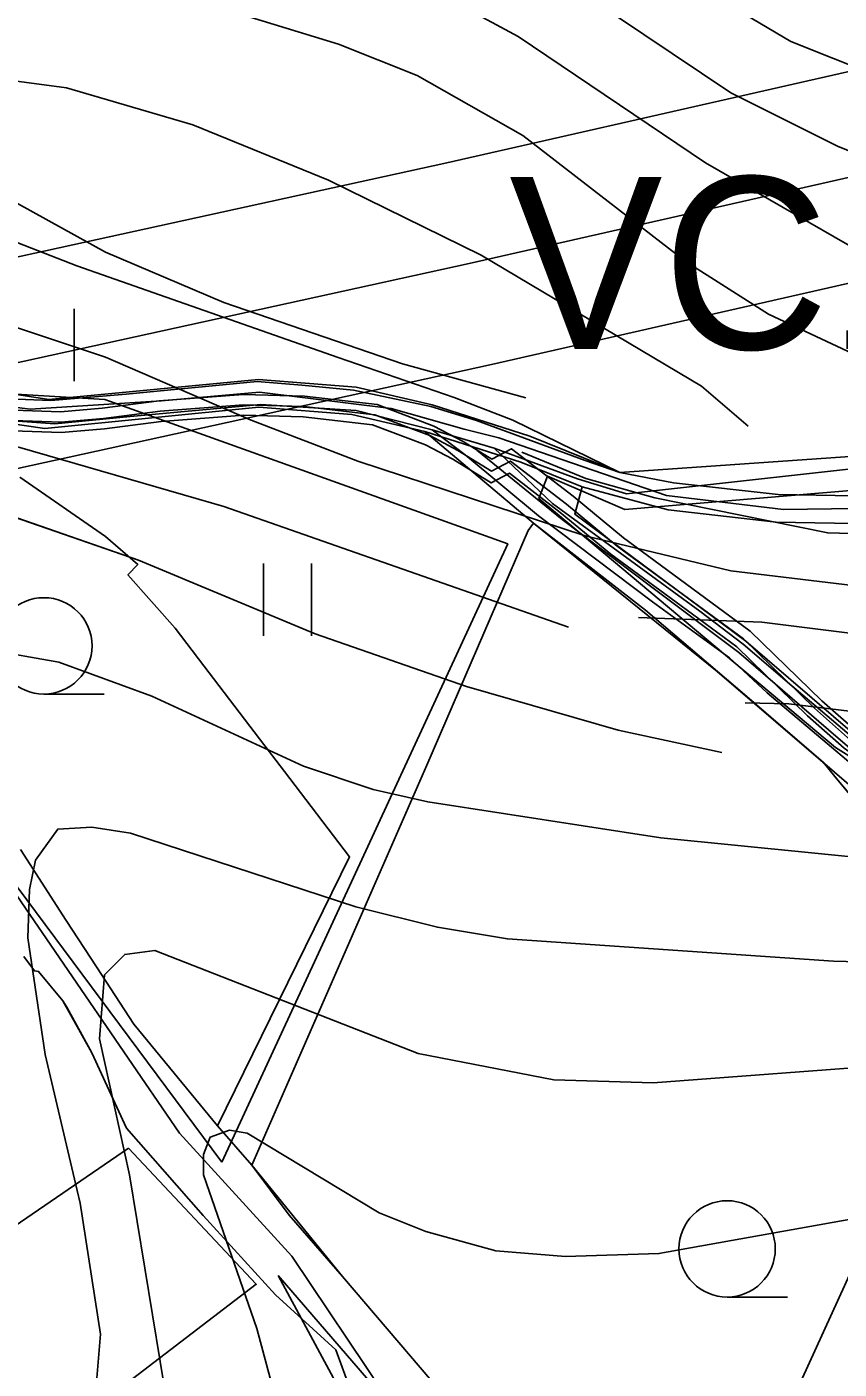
# Model space of a CAD drawing. Extents: x -1900516 to -575031, y -3809306 to -1157387.
# Drawn here: x -578011.8 to -577893.8, y -1158225.9 to -1158031 of the extents above; entities that cross this region are included whole.
import ezdxf

# ---------------------------------------------------------------- set-up
doc = ezdxf.new("R2010")
doc.units = 0
for name, color, linetype in [('01_OBVOD NEŘEŠENÉ', 7, 'Continuous'), ('01_OBVOD PÚ', 7, 'Continuous'), ('01_PARCELY_NÁVRH_PC', 7, 'Continuous'), ('01_PARCELY_NÁVRH_ŽP', 7, 'Continuous'), ('01_SPRÁV_HRANICE', 7, 'Continuous'), ('01_VRSTEVNICE', 7, 'Continuous'), ('01_ZASTAV_PLOCHY', 7, 'Continuous'), ('02_KULTURY STAV', 7, 'Continuous'), ('03_PC_POPIS_STAV', 7, 'Continuous'), ('03_PC_STAV', 7, 'Continuous'), ('06_ÚSES_IP', 7, 'Continuous'), ('07_ELEKTRO', 7, 'Continuous'), ('07_OCH_P A POPISY TI', 7, 'Continuous'), ('07_SDĚLOVACÍ', 7, 'Continuous')]:
    doc.layers.add(name, color=color, linetype=linetype)

msp = doc.modelspace()

# ---------------------------------------------------------------- linework, layer by layer
at = {"layer": '01_OBVOD NEŘEŠENÉ'}
for p, q in [((-577938.93, -1158104.11), (-577953.65, -1158138.23)), ((-577938.16, -1158103.08), (-577938.93, -1158104.11)), ((-577921.89, -1158115.71), (-577938.16, -1158103.08)), ((-577907.51, -1158127.97), (-577921.89, -1158115.71)), ((-577896.06, -1158137.84), (-577907.51, -1158127.97)), ((-577894.39, -1158139.85), (-577896.06, -1158137.84)), ((-577953.65, -1158138.23), (-577979.11, -1158196.32)), ((-577883.87, -1158152.5), (-577894.39, -1158139.85)), ((-577979.11, -1158196.32), (-577973.68, -1158203.57)), ((-577973.68, -1158203.57), (-577965.94, -1158212.48)), ((-577965.94, -1158212.48), (-577952.95, -1158227.7))]:
    msp.add_line(p, q, dxfattribs=at)
at = {"layer": '01_OBVOD PÚ'}
for points in [[(-578016.02, -1158061.25), (-578004.51, -1158065.69), (-577966.56, -1158079.01), (-577949.69, -1158084.81), (-577941.17, -1158088.13), (-577925.61, -1158095.69), (-577891.5, -1158093.35), (-577842.12, -1158092.14), (-577804.54, -1158083.79), (-577802.89, -1158085.95), (-577776.02, -1158121.19), (-577772.07, -1158129.35)], [(-577842.3, -1158245.07), (-577830.74, -1158220.43), (-577830.33, -1158217.76), (-577829.11, -1158214.8), (-577825.59, -1158206.21), (-577825.9, -1158205.97), (-577821.82, -1158200.05), (-577819.46, -1158196.86), (-577832.81, -1158190.11), (-577846.89, -1158179.91), (-577859.45, -1158170.19), (-577871.85, -1158160.38), (-577883.87, -1158152.5), (-577894.39, -1158139.85), (-577896.06, -1158137.84), (-577907.51, -1158127.97), (-577921.89, -1158115.71), (-577938.16, -1158103.08), (-577938.93, -1158104.11), (-577953.65, -1158138.23), (-577979.11, -1158196.32), (-577973.68, -1158203.57), (-577965.94, -1158212.48), (-577952.95, -1158227.7)], [(-577961.52, -1158237.88), (-577966.92, -1158223.16), (-577975.67, -1158215.15), (-577986.16, -1158203.62), (-577997.31, -1158190.93), (-578002.36, -1158179.98), (-578005.99, -1158173.37), (-578006.57, -1158172.43), (-578010.1, -1158168.17), (-578010.69, -1158168.1), (-578012.07, -1158166.2)]]:
    msp.add_lwpolyline(points, dxfattribs=at)
at = {"layer": '01_PARCELY_NÁVRH_PC'}
for points in [[(-577872.21, -1158099.46), (-577902.63, -1158098.9), (-577917.81, -1158097.21), (-577925.61, -1158095.69), (-577938.7, -1158090.45), (-577952.89, -1158085.88), (-577963.95, -1158083.33), (-577978.11, -1158082.18), (-578008.62, -1158085.1), (-578029.21, -1158081.93)], [(-578028.26, -1158086.56), (-578009.2, -1158089.32), (-577978.09, -1158086.2), (-577964.57, -1158087.29), (-577953.95, -1158089.74), (-577940, -1158094.23), (-577931.11, -1158097.78), (-577918.61, -1158101.15), (-577902.89, -1158102.9), (-577871.93, -1158103.46)]]:
    msp.add_lwpolyline(points, dxfattribs=at)
msp.add_lwpolyline([(-577953.95, -1158089.74), (-577940, -1158094.23), (-577931.11, -1158097.78), (-577932.18, -1158101.75), (-577907.31, -1158120.21), (-577881.83, -1158142.07), (-577847.42, -1158165.94), (-577808.62, -1158191.66), (-577810.76, -1158194.68), (-577822.49, -1158186.68), (-577849.64, -1158169.26), (-577885.93, -1158146.53), (-577911.47, -1158124.63), (-577938.16, -1158103.08)], close=True, dxfattribs=at)
at = {"layer": '01_PARCELY_NÁVRH_ŽP'}
for points in [[(-577952.95, -1158227.7), (-577965.94, -1158212.48), (-577979.11, -1158196.32), (-577984.08, -1158190.58), (-577996.26, -1158175.82), (-578001.68, -1158167.51), (-578006.07, -1158160.76), (-578012.72, -1158150.47)], [(-578012.22, -1158165.99), (-578010.69, -1158168.1), (-578010.1, -1158168.17), (-578006.57, -1158172.43), (-578002.36, -1158179.98), (-577997.31, -1158190.93), (-577986.16, -1158203.62), (-577975.67, -1158215.15), (-577966.92, -1158223.16), (-577961.52, -1158237.88)]]:
    msp.add_lwpolyline(points, dxfattribs=at)
at = {"layer": '01_SPRÁV_HRANICE'}
for p, q in [((-577941.17, -1158088.13), (-577925.61, -1158095.69)), ((-577925.61, -1158095.69), (-577891.5, -1158093.35))]:
    msp.add_line(p, q, dxfattribs=at)
msp.add_lwpolyline([(-578016.02, -1158061.25), (-578004.51, -1158065.69), (-577966.56, -1158079.01), (-577949.69, -1158084.81), (-577941.17, -1158088.13)], dxfattribs=at)
at = {"layer": '01_VRSTEVNICE'}
for p, q in [((-578017.6, -1158100.81), (-577995.59, -1158108.43)), ((-577995.59, -1158108.43), (-577969.91, -1158119.15)), ((-577969.91, -1158119.15), (-577947.9, -1158126.77)), ((-577947.9, -1158126.77), (-577925.89, -1158133.12)), ((-577925.89, -1158133.12), (-577910.79, -1158136.37))]:
    msp.add_line(p, q, dxfattribs=at)
for points in [[(-578016.47, -1157977.78), (-578004.62, -1157982.29), (-577984.87, -1157988.08), (-577970.76, -1157993.16), (-577959.47, -1157998.24), (-577938.02, -1158009.52), (-577922.5, -1158020.25), (-577900.78, -1158033.09), (-577888.36, -1158038.03), (-577866.63, -1158044.52), (-577841.8, -1158056.23), (-577837.42, -1158057.21)], [(-578018.66, -1157991.53), (-577981.2, -1158003.46), (-577951.85, -1158014.74), (-577940.56, -1158020.39), (-577930.69, -1158026.31), (-577909.52, -1158040.56), (-577894, -1158048.32), (-577878.77, -1158054.53), (-577849.14, -1158066.24), (-577830.93, -1158070.05)], [(-577823.88, -1158080.35), (-577847.72, -1158079.36), (-577856.75, -1158078.24), (-577868.04, -1158075.27), (-577879.33, -1158070.19), (-577913.19, -1158050.72), (-577940.42, -1158032.38), (-577956.36, -1158023.77), (-577967.65, -1158019.68), (-577987.69, -1158014.04), (-578011.67, -1158008.54), (-578020.28, -1158007.55)], [(-578020.56, -1158022.51), (-577997, -1158025.61), (-577983.45, -1158028.29), (-577966.52, -1158033.51), (-577955.09, -1158038.03), (-577939.72, -1158046.77), (-577916.01, -1158065.11), (-577904.02, -1158072.73), (-577873.4, -1158087.02)], [(-578021.69, -1158037.74), (-578006.03, -1158039.86), (-577987.69, -1158045.22), (-577967.94, -1158053.26), (-577945.78, -1158064.13), (-577913.76, -1158083.17), (-577906.98, -1158088.96)], [(-577939.29, -1158084.87), (-577957.21, -1158079.93), (-577983.17, -1158071.04), (-578000.39, -1158063.7), (-578019.58, -1158053.12)], [(-577939.29, -1158084.87), (-577957.21, -1158079.93), (-577983.17, -1158071.04), (-578000.39, -1158063.7), (-578019.58, -1158053.12)], [(-577799.89, -1158112.52), (-577821.48, -1158114.22), (-577862.68, -1158114.78), (-577881.3, -1158113.37), (-577909.52, -1158109.98), (-577930.69, -1158104.9), (-577963.7, -1158094.04), (-577979.22, -1158088.11), (-578000.39, -1158078.94), (-578015.62, -1158073.86), (-578032.56, -1158071.04), (-578041.73, -1158071.6)], [(-577799.89, -1158112.52), (-577821.48, -1158114.22), (-577862.68, -1158114.78), (-577881.3, -1158113.37), (-577909.52, -1158109.98), (-577930.69, -1158104.9), (-577963.7, -1158094.04), (-577979.22, -1158088.11), (-578000.39, -1158078.94), (-578015.62, -1158073.86), (-578032.56, -1158071.04), (-578041.73, -1158071.6)], [(-578055.27, -1158257.28), (-578055.98, -1158212.13), (-578054, -1158187.3), (-578051.6, -1158171.5), (-578050.19, -1158153.44), (-578050.33, -1158144.41), (-578052.17, -1158126.35), (-578055.98, -1158103.21), (-578055.41, -1158098.13), (-578053.01, -1158093.76), (-578049.34, -1158089.95), (-578044.41, -1158087.12), (-578040.46, -1158086.56), (-578032.56, -1158087.55), (-578012.8, -1158092.06), (-577983.17, -1158100.67), (-577933.08, -1158118.17)], [(-578055.27, -1158257.28), (-578055.98, -1158212.13), (-578054, -1158187.3), (-578051.6, -1158171.5), (-578050.19, -1158153.44), (-578050.33, -1158144.41), (-578052.17, -1158126.35), (-578055.98, -1158103.21), (-578055.41, -1158098.13), (-578053.01, -1158093.76), (-578049.34, -1158089.95), (-578044.41, -1158087.12), (-578040.46, -1158086.56), (-578032.56, -1158087.55), (-578012.8, -1158092.06), (-577983.17, -1158100.67), (-577933.08, -1158118.17)], [(-577805.11, -1158101.66), (-577819.51, -1158103.35), (-577836.72, -1158104.34), (-577880.18, -1158104.9), (-577895.41, -1158104.48), (-577920.53, -1158099.4), (-577930.55, -1158096.58), (-577939.86, -1158092.77)], [(-578046.1, -1158245.43), (-578047.51, -1158225.68), (-578045.96, -1158209.88), (-578042.71, -1158194.07), (-578037.21, -1158148.64), (-578037.78, -1158136.23), (-578043.7, -1158120.42), (-578045.25, -1158112.52), (-578044.83, -1158108.57), (-578040.74, -1158101.09), (-578033.97, -1158098.7), (-578024.94, -1158099.4), (-578017.6, -1158100.81), (-577995.59, -1158108.43), (-577969.91, -1158119.15), (-577947.9, -1158126.77), (-577925.89, -1158133.12), (-577910.79, -1158136.37)], [(-577793.12, -1158125.78), (-577814.99, -1158126.21), (-577828.82, -1158125.5), (-577882.15, -1158120.28), (-577905.01, -1158117.46), (-577922.93, -1158116.76)], [(-578033.54, -1158229.35), (-578031.29, -1158220.32), (-578023.24, -1158200), (-578021.27, -1158188.71), (-578023.1, -1158166.14), (-578022.11, -1158143.84), (-578022.96, -1158139.61), (-578026.77, -1158129.74), (-578026.77, -1158125.08), (-578025.92, -1158123.1), (-578022.96, -1158121.69), (-578017.6, -1158121.41), (-578007.16, -1158123.25), (-577993.61, -1158128.18), (-577971.6, -1158138.34), (-577961.45, -1158141.73), (-577953.54, -1158143.56), (-577919.68, -1158148.78), (-577887.09, -1158152.03)], [(-578033.54, -1158229.35), (-578031.29, -1158220.32), (-578023.24, -1158200), (-578021.27, -1158188.71), (-578023.1, -1158166.14), (-578022.11, -1158143.84), (-578022.96, -1158139.61), (-578026.77, -1158129.74), (-578026.77, -1158125.08), (-578025.92, -1158123.1), (-578022.96, -1158121.69), (-578017.6, -1158121.41), (-578007.16, -1158123.25), (-577993.61, -1158128.18), (-577971.6, -1158138.34), (-577961.45, -1158141.73), (-577953.54, -1158143.56), (-577919.68, -1158148.78), (-577887.09, -1158152.03)], [(-577786.35, -1158137.92), (-577827.41, -1158136.93), (-577851.11, -1158134.11), (-577883.42, -1158131.43), (-577901.06, -1158129.31), (-577907.41, -1158129.17)], [(-577775.34, -1158176.01), (-577788.46, -1158174.89), (-577835.03, -1158168.25), (-577894.57, -1158166.7), (-577941.97, -1158163.46), (-577952.13, -1158161.76), (-577963.98, -1158158.8), (-577996.72, -1158148.08), (-578002.36, -1158147.23), (-578007.3, -1158147.51), (-578010.55, -1158152.03), (-578011.39, -1158156.26), (-578011.67, -1158163.31), (-578009.13, -1158180.25), (-578004.48, -1158200), (-578004.05, -1158201.83), (-578001.09, -1158220.88), (-578001.94, -1158230.76)], [(-577775.34, -1158176.01), (-577788.46, -1158174.89), (-577835.03, -1158168.25), (-577894.57, -1158166.7), (-577941.97, -1158163.46), (-577952.13, -1158161.76), (-577963.98, -1158158.8), (-577996.72, -1158148.08), (-578002.36, -1158147.23), (-578007.3, -1158147.51), (-578010.55, -1158152.03), (-578011.39, -1158156.26), (-578011.67, -1158163.31), (-578009.13, -1158180.25), (-578004.48, -1158200), (-578004.05, -1158201.83), (-578001.09, -1158220.88), (-578001.94, -1158230.76)], [(-577989.1, -1158245.15), (-577996.86, -1158197.74), (-578001.23, -1158177.99), (-578000.53, -1158168.68), (-577997.57, -1158165.71), (-577993.19, -1158165.15), (-577954.95, -1158180.1), (-577935.2, -1158183.91), (-577920.81, -1158184.34), (-577884.69, -1158181.66), (-577857.6, -1158182.65), (-577842.79, -1158183.92)], [(-577989.1, -1158245.15), (-577996.86, -1158197.74), (-578001.23, -1158177.99), (-578000.53, -1158168.68), (-577997.57, -1158165.71), (-577993.19, -1158165.15), (-577954.95, -1158180.1), (-577935.2, -1158183.91), (-577920.81, -1158184.34), (-577884.69, -1158181.66), (-577857.6, -1158182.65), (-577842.79, -1158183.92)], [(-577806.1, -1158209.59), (-577837, -1158203.95), (-577850.55, -1158202.26), (-577860.7, -1158201.69), (-577874.25, -1158201.97), (-577886.1, -1158203.1), (-577919.96, -1158209.17), (-577933.51, -1158209.59), (-577943.67, -1158208.75), (-577953.83, -1158205.93), (-577960.6, -1158203.24), (-577979.79, -1158191.68), (-577982.33, -1158191.25), (-577985.15, -1158192.24), (-577986.14, -1158194.78), (-577986.14, -1158197.74), (-577978.38, -1158220.03), (-577976.12, -1158228.5)], [(-577806.1, -1158209.59), (-577837, -1158203.95), (-577850.55, -1158202.26), (-577860.7, -1158201.69), (-577874.25, -1158201.97), (-577886.1, -1158203.1), (-577919.96, -1158209.17), (-577933.51, -1158209.59), (-577943.67, -1158208.75), (-577953.83, -1158205.93), (-577960.6, -1158203.24), (-577979.79, -1158191.68), (-577982.33, -1158191.25), (-577985.15, -1158192.24), (-577986.14, -1158194.78), (-577986.14, -1158197.74), (-577978.38, -1158220.03), (-577976.12, -1158228.5)], [(-577806.1, -1158209.59), (-577837, -1158203.95), (-577850.55, -1158202.26), (-577860.7, -1158201.69), (-577874.25, -1158201.97), (-577886.1, -1158203.1), (-577919.96, -1158209.17), (-577933.51, -1158209.59), (-577943.67, -1158208.75), (-577953.83, -1158205.93), (-577960.6, -1158203.24), (-577979.79, -1158191.68), (-577982.33, -1158191.25), (-577985.15, -1158192.24), (-577986.14, -1158194.78), (-577986.14, -1158197.74), (-577978.38, -1158220.03), (-577976.12, -1158228.5)]]:
    msp.add_lwpolyline(points, dxfattribs=at)
at = {"layer": '01_ZASTAV_PLOCHY'}
msp.add_lwpolyline([(-577488.52, -1158070.93), (-577528.98, -1158093.55), (-577549.81, -1158108.88), (-577586.26, -1158138.77), (-577634.21, -1158181.04), (-577708.59, -1158234.17), (-577767.54, -1158153.93), (-577806.52, -1158098.62), (-577856.94, -1158096.35), (-577885.77, -1158097.77), (-577924.9, -1158101.07), (-577936.16, -1158096.22), (-577937.38, -1158099.49), (-577894.28, -1158135.64), (-577748.33, -1158226.68), (-577724.93, -1158268.4), (-577708.64, -1158243.72), (-577691.68, -1158230.06), (-577639.58, -1158188.22), (-577615.74, -1158170.74), (-577583.23, -1158138.67), (-577550.87, -1158111.08), (-577524.46, -1158098.98), (-577491.5, -1158077.59)], dxfattribs=at)
for points in [[(-577983.47, -1158195.9), (-578013.2, -1158155.9), (-578015.99, -1158143.84), (-578028.22, -1158126.36), (-578036.4, -1158114.67), (-578043.57, -1158105.6), (-578036.81, -1158082.93), (-578000.44, -1158085.1), (-577941.92, -1158106.08)], [(-577837.23, -1158191.91), (-577841.39, -1158197.67), (-577890.87, -1158306.38), (-577898.67, -1158291.66), (-577921.64, -1158276.65), (-577870.42, -1158164.43), (-577845.27, -1158182.47)], [(-577997.03, -1158193.84), (-578029.37, -1158215.95), (-578012.77, -1158239.85), (-577978.47, -1158213.62)], [(-577975.28, -1158212.32), (-577951.46, -1158239.95), (-577927.23, -1158282.37), (-577942.14, -1158269.35), (-577961.52, -1158237.88)]]:
    msp.add_lwpolyline(points, close=True, dxfattribs=at)
at = {"layer": '02_KULTURY STAV'}
msp.add_lwpolyline([(-578031.44, -1158077.34), (-578031.45, -1158070.57), (-578020.04, -1158063.68), (-578016.02, -1158061.25), (-578004.51, -1158065.69), (-577966.56, -1158079.01), (-577949.69, -1158084.81), (-577941.17, -1158088.13), (-577925.61, -1158095.69), (-577930.69, -1158093.97), (-577946.45, -1158088.15), (-577953.08, -1158086.1), (-577964.35, -1158083.74), (-577971.82, -1158083), (-577978.32, -1158082.51), (-577997.36, -1158084.35), (-578008.29, -1158085.26), (-578016.95, -1158084.89), (-578023.81, -1158083.64), (-578029.55, -1158082.43)], close=True, dxfattribs=at)
for points in [[(-578004.92, -1158071.96), (-578004.92, -1158082.46)], [(-578016.95, -1158084.89), (-578008.29, -1158085.26), (-577997.36, -1158084.35), (-577978.32, -1158082.51), (-577971.82, -1158083), (-577964.35, -1158083.74), (-577953.08, -1158086.1), (-577946.45, -1158088.15), (-577930.69, -1158093.97), (-577925.61, -1158095.69), (-577891.5, -1158093.35)], [(-578016.49, -1158088.02), (-578007.71, -1158088.62), (-577996.78, -1158087.59), (-577977.79, -1158085.84), (-577963.96, -1158086.7), (-577952.88, -1158089.49), (-577948.12, -1158093.14), (-577937.46, -1158101.98), (-577920.9, -1158114.51), (-577909.68, -1158122.61), (-577904.22, -1158127.69), (-577883.35, -1158145.32)], [(-577884.57, -1158094.36), (-577924.65, -1158098.8), (-577931.79, -1158096.62), (-577943.87, -1158092.19), (-577952.88, -1158089.49), (-577963.96, -1158086.7), (-577977.79, -1158085.84), (-577996.78, -1158087.59), (-578007.71, -1158088.62), (-578016.49, -1158088.02)], [(-577764.12, -1158217.3), (-577782.76, -1158206.28), (-577791.09, -1158201.43), (-577808.74, -1158192.67), (-577815.31, -1158186.66), (-577829.58, -1158178.13), (-577850.43, -1158164.45), (-577868.96, -1158151.53), (-577882.39, -1158142.21), (-577900.66, -1158126.68), (-577907.69, -1158120.66), (-577913.99, -1158115.87), (-577935.41, -1158100.22), (-577943.87, -1158092.19), (-577931.79, -1158096.62), (-577924.65, -1158098.8), (-577884.57, -1158094.36), (-577856.24, -1158094.3), (-577842.15, -1158093.88), (-577802.89, -1158085.95), (-577776.02, -1158121.19), (-577772.07, -1158129.35)], [(-577883.35, -1158145.32), (-577904.22, -1158127.69), (-577909.68, -1158122.61), (-577920.9, -1158114.51), (-577937.46, -1158101.98), (-577948.12, -1158093.14), (-577952.88, -1158089.49), (-577943.87, -1158092.19), (-577935.41, -1158100.22), (-577913.99, -1158115.87), (-577907.69, -1158120.66), (-577900.66, -1158126.68), (-577882.39, -1158142.21)], [(-578012.72, -1158150.47), (-578006.07, -1158160.76), (-578001.68, -1158167.51), (-577996.26, -1158175.82), (-577984.08, -1158190.58), (-577964.9, -1158151.55), (-577974.35, -1158139.13), (-577977.98, -1158134.38), (-577986.08, -1158123.79), (-577990.25, -1158118.34), (-577997.1, -1158110.58), (-577995.67, -1158109.06), (-578000.39, -1158104.99), (-578012.81, -1158096.37)], [(-578012.81, -1158096.37), (-578000.39, -1158104.99), (-577995.67, -1158109.06), (-577997.1, -1158110.58), (-577990.25, -1158118.34), (-577986.08, -1158123.79), (-577977.98, -1158134.38), (-577974.35, -1158139.13), (-577964.9, -1158151.55), (-577984.08, -1158190.58), (-577996.26, -1158175.82), (-578001.68, -1158167.51), (-578006.07, -1158160.76), (-578012.72, -1158150.47)], [(-577890.5, -1158144.53), (-577894.39, -1158139.85), (-577896.06, -1158137.84), (-577907.51, -1158127.97), (-577921.89, -1158115.71), (-577938.16, -1158103.08), (-577938.93, -1158104.11), (-577953.65, -1158138.23), (-577979.11, -1158196.32), (-577973.68, -1158203.57), (-577965.94, -1158212.48), (-577952.95, -1158227.7)], [(-577952.95, -1158227.7), (-577965.94, -1158212.48), (-577973.68, -1158203.57), (-577979.11, -1158196.32), (-577953.65, -1158138.23), (-577938.93, -1158104.11), (-577938.16, -1158103.08), (-577921.89, -1158115.71), (-577907.51, -1158127.97), (-577896.06, -1158137.84), (-577894.39, -1158139.85), (-577890.5, -1158144.53)], [(-577977.42, -1158108.92), (-577977.42, -1158119.42)], [(-577970.42, -1158108.92), (-577970.42, -1158119.42)], [(-578009.32, -1158127.89), (-578000.57, -1158127.89)], [(-577961.52, -1158237.88), (-577966.92, -1158223.16), (-577975.67, -1158215.15), (-577986.16, -1158203.62), (-577997.31, -1158190.93), (-578002.36, -1158179.98), (-578005.99, -1158173.37), (-578006.57, -1158172.43), (-578010.1, -1158168.17), (-578010.69, -1158168.1), (-578012.07, -1158166.2)], [(-577910.04, -1158215.48), (-577901.29, -1158215.48)]]:
    msp.add_lwpolyline(points, dxfattribs=at)
for centre in [(-578009.32, -1158120.89), (-577910.04, -1158208.48)]:
    msp.add_circle(centre, 7, dxfattribs=at)
at = {"layer": '03_PC_STAV'}
for points in [[(-578043.73, -1158092.76), (-578036.67, -1158085.74), (-578033.5, -1158083.7), (-578022.42, -1158085.1), (-578011.33, -1158086.49), (-577992.22, -1158085.3), (-577977.98, -1158084.03), (-577958.84, -1158086.42), (-577948.26, -1158089.42), (-577943.22, -1158090.66), (-577918.83, -1158099.04), (-577910.34, -1158100.05), (-577901.84, -1158101.06), (-577894.88, -1158101.01), (-577887.93, -1158100.95), (-577871.63, -1158101.12), (-577855.69, -1158098.88), (-577841.81, -1158096.59), (-577835.13, -1158093.3), (-577828.96, -1158087.9)], [(-577946.41, -1158092.45), (-577934, -1158102.55), (-577921.17, -1158112.2), (-577908.34, -1158121.85), (-577895.29, -1158133.08), (-577882.24, -1158144.3), (-577865.98, -1158155.48), (-577849.71, -1158166.66), (-577831.28, -1158178.59), (-577812.84, -1158190.52)]]:
    msp.add_lwpolyline(points, dxfattribs=at)
at = {"layer": '06_ÚSES_IP'}
for points in [[(-577748.45, -1158223.15), (-577815.31, -1158186.66), (-577847.42, -1158165.94), (-577881.83, -1158142.07), (-577907.31, -1158120.21), (-577932.18, -1158101.75), (-577931.11, -1158097.8), (-577918.61, -1158101.15), (-577902.89, -1158102.9), (-577871.93, -1158103.46), (-577840.42, -1158098.41), (-577832.45, -1158094.29), (-577829.63, -1158091.05), (-577828.15, -1158089.04), (-577804.54, -1158083.79), (-577776.02, -1158121.19), (-577773.43, -1158126.78), (-577768.51, -1158136.72)], [(-578047.23, -1158102.98), (-578020.29, -1158134.59), (-578013.86, -1158156.22), (-577989.62, -1158191.68), (-577973.28, -1158209.51), (-577959.76, -1158229.68), (-577942.58, -1158239.46), (-577945.56, -1158249.18), (-577929.5, -1158275.84), (-577900.96, -1158295.86), (-577895.56, -1158306.25), (-577880.43, -1158338.09), (-577871.82, -1158343.82), (-577832.06, -1158369.09), (-577814.9, -1158377.07), (-577811.97, -1158393.18), (-577782.15, -1158450.73), (-577791.81, -1158503.27), (-577785.72, -1158619.39)]]:
    msp.add_lwpolyline(points, dxfattribs=at)
at = {"layer": '07_ELEKTRO'}
msp.add_lwpolyline([(-577796.56, -1158031.66), (-577858.07, -1158045.07), (-577947.53, -1158065.36), (-578018.38, -1158080.89), (-578097.77, -1158098.6)], dxfattribs=at)
at = {"layer": '07_OCH_P A POPISY TI'}
for p, q in [((-577950.79, -1158050.72), (-577861.33, -1158030.43)), ((-578021.62, -1158066.24), (-577950.79, -1158050.72)), ((-577944.27, -1158080), (-577854.81, -1158059.71)), ((-578015.14, -1158095.54), (-577944.27, -1158080))]:
    msp.add_line(p, q, dxfattribs=at)
for points in [[(-578024.37, -1158085.79), (-578019.16, -1158086.32), (-578013.68, -1158086.65), (-578006.89, -1158086.9), (-578000.83, -1158086.38), (-577992.59, -1158085.32), (-577980.35, -1158084.39), (-577971.44, -1158084.64), (-577960.87, -1158085.85), (-577952.64, -1158088.96), (-577948.41, -1158091.19), (-577944.23, -1158093.77), (-577941.36, -1158092.26), (-577932.43, -1158099.15), (-577925.08, -1158105.22), (-577913.32, -1158113.86), (-577906.68, -1158118.75), (-577896.3, -1158128.85), (-577891.15, -1158133.4), (-577880.03, -1158141.4), (-577868.65, -1158149.56), (-577864.25, -1158152.41)], [(-578024.67, -1158088.77), (-578019.4, -1158089.31), (-578013.82, -1158089.64), (-578006.82, -1158089.91), (-578000.5, -1158089.36), (-577992.28, -1158088.3), (-577980.28, -1158087.4), (-577971.65, -1158087.64), (-577961.58, -1158088.79), (-577953.88, -1158091.7), (-577949.9, -1158093.79), (-577944.35, -1158097.23), (-577941.67, -1158095.81), (-577934.3, -1158101.5), (-577926.92, -1158107.59), (-577915.09, -1158116.27), (-577908.62, -1158121.04), (-577898.34, -1158131.05), (-577893.03, -1158135.75), (-577881.78, -1158143.84), (-577870.34, -1158152.04), (-577865.88, -1158154.93)]]:
    msp.add_lwpolyline(points, dxfattribs=at)
at = {"layer": '07_SDĚLOVACÍ'}
msp.add_lwpolyline([(-578031.82, -1158086.88), (-578029.08, -1158086.82), (-578024.52, -1158087.28), (-578019.28, -1158087.81), (-578013.75, -1158088.15), (-578006.85, -1158088.41), (-578000.67, -1158087.87), (-577992.44, -1158086.81), (-577980.32, -1158085.9), (-577971.54, -1158086.14), (-577961.22, -1158087.32), (-577953.26, -1158090.33), (-577949.15, -1158092.49), (-577944.29, -1158095.5), (-577941.51, -1158094.04), (-577933.36, -1158100.33), (-577926, -1158106.41), (-577914.2, -1158115.06), (-577907.65, -1158119.89), (-577897.32, -1158129.95), (-577892.09, -1158134.57), (-577880.91, -1158142.62), (-577869.49, -1158150.8), (-577865.07, -1158153.67)], dxfattribs=at)

# ---------------------------------------------------------------- texts
at = {"layer": '03_PC_POPIS_STAV'}
msp.add_text('VC19', height=25, dxfattribs=at).set_placement((-577941.71, -1158077.78))
at = {"layer": '07_OCH_P A POPISY TI'}
msp.add_text('NN nadzemní', height=15, rotation=304.994, dxfattribs=at).set_placement((-578076.53, -1158190.05))

doc.saveas('drawing.dxf')
